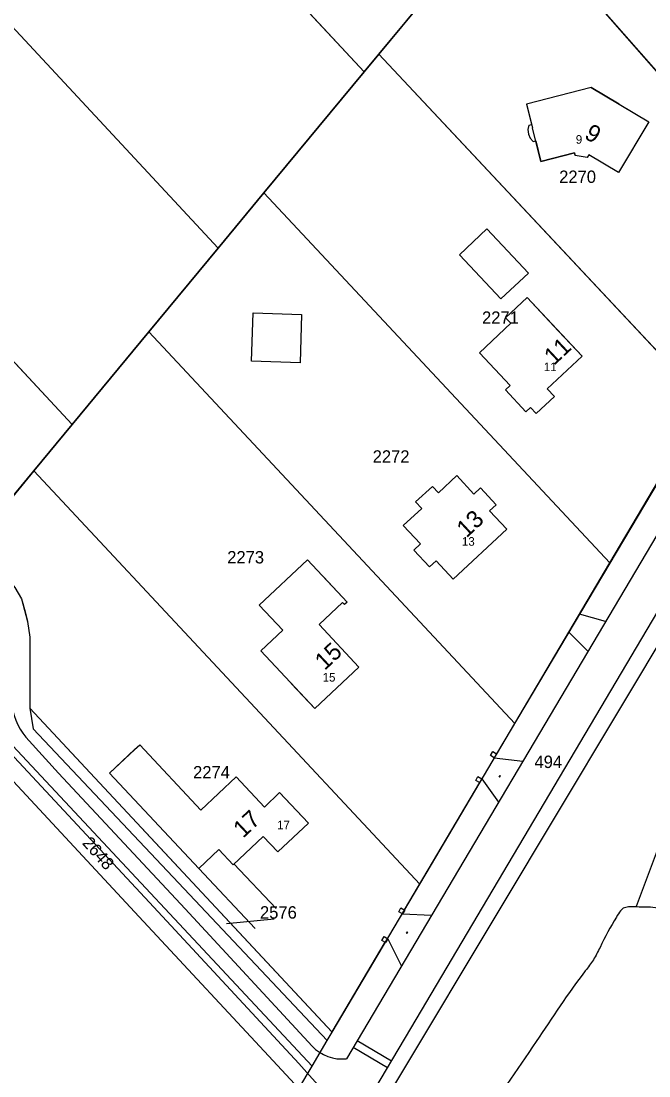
# Model space of a CAD drawing. Extents: x 148816 to 151297, y 399515 to 402500.
# Drawn here: x 149904.9 to 149996.1, y 401337.1 to 401490.4 of the extents above; entities that cross this region are included whole.
import ezdxf

# ---------------------------------------------------------------- set-up
doc = ezdxf.new("R2010")
doc.units = 0
for name, color, linetype in [('B01 Hoofdgebouw  [T] Norm', 7, 'Continuous'), ('B01 hoofgebouw', 7, 'Continuous'), ('G01 perceelsgrens', 7, 'Continuous'), ('G02 sectiegrens', 7, 'Continuous'), ('S02 Open verharding  Norm', 7, 'Continuous'), ('T01 Muur  [D] Gem', 7, 'Continuous'), ('T03 Hek raster  [D] Gem', 7, 'Continuous'), ('T03 Hek raster  [D] Norm', 7, 'Continuous'), ('T04 Haag heg  [D] Gem', 7, 'Continuous'), ('T09 Insteek water  [T] Norm', 7, 'Continuous'), ('V00 Kant verharding algemeen  [D] Norm', 7, 'Continuous'), ('V00 Kant verharding algemeen  [T] Norm', 7, 'Continuous'), ('V00 Kant verharding algemeen secundair  [D] Gem', 7, 'Continuous'), ('V06 Kant onverhard  [D] Norm', 7, 'Continuous'), ('Z01 perceelnummer', 7, 'Continuous'), ('Z02 huisnummer', 7, 'Continuous'), ('Z02 Huisnummer  [Tekst] Norm', 7, 'Continuous')]:
    doc.layers.add(name, color=color, linetype=linetype)

msp = doc.modelspace()

# ---------------------------------------------------------------- linework, layer by layer
at = {"layer": 'B01 Hoofdgebouw  [T] Norm'}
for p, q in [((149987.71, 401480.73), (149978.29, 401478.32)), ((149987.71, 401480.73), (149996.06, 401475.75)), ((149978.29, 401478.32), (149979.04, 401475.36)), ((149978.66, 401475.26), (149978.52, 401474.62)), ((149978.52, 401474.62), (149978.57, 401473.96)), ((149978.66, 401475.26), (149979.04, 401475.36)), ((149996.06, 401475.75), (149991.66, 401468.37)), ((149978.57, 401473.96), (149978.84, 401473.36)), ((149978.84, 401473.36), (149979.28, 401472.86)), ((149979.28, 401472.86), (149979.65, 401472.96)), ((149979.65, 401472.96), (149980.41, 401469.99)), ((149980.41, 401469.99), (149985.27, 401471.23)), ((149985.27, 401471.23), (149985.37, 401470.83)), ((149987.12, 401470.57), (149985.37, 401470.83)), ((149987.34, 401470.93), (149987.12, 401470.57)), ((149991.66, 401468.37), (149987.34, 401470.93)), ((149972.55, 401460.17), (149968.55, 401456.42)), ((149972.55, 401460.17), (149978.57, 401453.76)), ((149968.55, 401456.42), (149974.55, 401450.01)), ((149978.57, 401453.76), (149974.55, 401450.01)), ((149978.41, 401450.18), (149975.26, 401447.26)), ((149978.41, 401450.18), (149986.38, 401441.68)), ((149975.26, 401447.26), (149976.02, 401446.45)), ((149976.02, 401446.45), (149971.45, 401442.15)), ((149971.45, 401442.15), (149975.91, 401437.41)), ((149986.38, 401441.68), (149981.31, 401436.94)), ((149975.91, 401437.41), (149975.24, 401436.79)), ((149975.24, 401436.79), (149978.23, 401433.61)), ((149981.31, 401436.94), (149982.36, 401435.82)), ((149982.36, 401435.82), (149979.72, 401433.35)), ((149978.23, 401433.61), (149978.89, 401434.23)), ((149978.89, 401434.23), (149979.72, 401433.35)), ((149965.5, 401421.82), (149968.17, 401424.32)), ((149968.17, 401424.32), (149970.67, 401421.64)), ((149964.62, 401422.76), (149962.19, 401420.5)), ((149964.62, 401422.76), (149965.5, 401421.82)), ((149970.67, 401421.64), (149971.62, 401422.53)), ((149971.62, 401422.53), (149973.9, 401420.09)), ((149963.08, 401419.56), (149960.4, 401417.06)), ((149962.19, 401420.5), (149963.08, 401419.56)), ((149973.9, 401420.09), (149972.95, 401419.2)), ((149972.95, 401419.2), (149975.43, 401416.54)), ((149960.4, 401417.06), (149962.9, 401414.39)), ((149975.43, 401416.54), (149967.65, 401409.27)), ((149962.9, 401414.39), (149961.95, 401413.5)), ((149961.95, 401413.5), (149964.23, 401411.06)), ((149946.48, 401412.08), (149939.47, 401405.51)), ((149946.48, 401412.08), (149952.23, 401405.95)), ((149964.23, 401411.06), (149965.17, 401411.93)), ((149965.17, 401411.93), (149967.65, 401409.27)), ((149939.47, 401405.51), (149942.89, 401401.86)), ((149951.56, 401405.88), (149948.15, 401402.68)), ((149951.84, 401405.58), (149951.56, 401405.88)), ((149952.23, 401405.95), (149951.84, 401405.58)), ((149948.15, 401402.68), (149953.96, 401396.48)), ((149942.89, 401401.86), (149939.68, 401398.86)), ((149939.68, 401398.86), (149947.54, 401390.46)), ((149953.96, 401396.48), (149947.54, 401390.46)), ((149917.7, 401381.1), (149922.09, 401385.22)), ((149930.98, 401375.72), (149922.09, 401385.22)), ((149930.67, 401367.22), (149917.7, 401381.1)), ((149936.1, 401380.54), (149930.98, 401375.72)), ((149940.21, 401376.16), (149936.1, 401380.54)), ((149940.21, 401376.16), (149942.43, 401378.25)), ((149946.61, 401373.8), (149942.43, 401378.25)), ((149942.16, 401369.63), (149946.61, 401373.8)), ((149935.67, 401367.77), (149940.04, 401371.88)), ((149940.04, 401371.88), (149942.16, 401369.63)), ((149930.67, 401367.22), (149933.6, 401369.97)), ((149933.6, 401369.97), (149935.67, 401367.77)), ((149938.86, 401358.53), (149930.67, 401367.22)), ((149941.91, 401361.4), (149935.79, 401367.89))]:
    msp.add_line(p, q, dxfattribs=at)
msp.add_lwpolyline([(149938.59, 401447.96), (149945.63, 401447.72), (149945.39, 401440.73), (149938.35, 401440.96)], close=True, dxfattribs=at)
at = {"layer": 'B01 hoofgebouw'}
for points in [[(149991.76, 401478.31), (149987.71, 401480.73), (149978.29, 401478.32), (149979.18, 401474.84)], [(149991.76, 401478.31), (149996.06, 401475.75), (149991.66, 401468.37), (149987.34, 401470.93), (149987.12, 401470.57), (149985.37, 401470.83), (149985.27, 401471.23), (149980.41, 401469.99), (149979.18, 401474.84)], [(149975.24, 401436.79), (149975.91, 401437.41), (149971.45, 401442.15), (149976.02, 401446.45), (149975.26, 401447.26), (149978.41, 401450.18), (149982.96, 401445.33)], [(149982.96, 401445.33), (149986.38, 401441.68), (149981.31, 401436.94), (149982.36, 401435.82), (149979.72, 401433.35), (149978.89, 401434.23), (149978.23, 401433.61), (149975.24, 401436.79)], [(149961.95, 401413.5), (149962.9, 401414.39), (149960.4, 401417.06), (149963.08, 401419.56), (149962.19, 401420.5), (149964.62, 401422.76), (149965.5, 401421.82), (149968.17, 401424.32), (149970.67, 401421.64), (149971.62, 401422.53)], [(149971.62, 401422.53), (149973.9, 401420.09), (149972.95, 401419.2), (149975.43, 401416.54), (149967.65, 401409.27), (149965.17, 401411.93), (149964.23, 401411.06), (149961.95, 401413.5)], [(149947.54, 401390.46), (149939.68, 401398.86), (149942.89, 401401.86), (149939.47, 401405.51), (149946.48, 401412.08), (149952.23, 401405.95), (149951.84, 401405.58), (149951.56, 401405.88), (149948.15, 401402.68), (149953.96, 401396.48), (149947.54, 401390.46)], [(149948.81, 401409.59), (149952.23, 401405.95), (149951.84, 401405.58), (149951.56, 401405.88), (149948.15, 401402.68), (149953.96, 401396.48), (149947.54, 401390.46), (149944.12, 401394.11)], [(149943.18, 401377.45), (149946.61, 401373.8), (149942.16, 401369.63), (149940.04, 401371.88), (149935.67, 401367.77), (149933.6, 401369.97), (149930.67, 401367.22), (149917.7, 401381.1), (149921.35, 401384.51)], [(149921.35, 401384.51), (149922.09, 401385.22), (149930.98, 401375.72), (149936.1, 401380.54), (149940.21, 401376.16), (149942.43, 401378.25), (149943.18, 401377.45)]]:
    msp.add_lwpolyline(points, dxfattribs=at)
at = {"layer": 'G01 perceelsgrens'}
for points in [[(149893.88, 401500), (149933.49, 401457.37)], [(149938.91, 401500), (149954.71, 401483)], [(149956.85, 401485.58), (149968.8, 401500)], [(149982.3, 401500), (150000, 401479.87)], [(149861.63, 401486.23), (149912.26, 401431.73)], [(149954.71, 401483), (149956.85, 401485.58)], [(149956.85, 401485.58), (150000, 401439.51)], [(149940.13, 401465.39), (149954.71, 401483)], [(149933.49, 401457.37), (149940.13, 401465.39)], [(149940.13, 401465.39), (149990.43, 401411.66)], [(149923.41, 401445.2), (149933.49, 401457.37)], [(149912.26, 401431.73), (149923.41, 401445.2)], [(149923.41, 401445.2), (149976.62, 401388.31)], [(149906.7, 401425.02), (149912.26, 401431.73)], [(149897.47, 401413.86), (149906.7, 401425.02)], [(149906.7, 401425.02), (149962.8, 401364.95)], [(149897.47, 401413.86), (149897.89, 401413.63), (149899.62, 401412.57), (149901.08, 401411.37), (149901.96, 401410.51), (149902.68, 401409.72), (149903.94, 401408.05), (149904.91, 401406.4), (149905.45, 401404.52), (149905.8, 401403.12), (149906.12, 401400.86), (149906.11, 401390.52)], [(150000, 401404.03), (149974.27, 401361.11)], [(149889.08, 401400.64), (149902.27, 401386.57), (149947.14, 401338.52)], [(149906.11, 401390.52), (149950.06, 401343.46)], [(149906.11, 401390.52), (149906.63, 401387.52)], [(149906.63, 401387.52), (149927.74, 401365.13)], [(149903.69, 401379.94), (149922.64, 401359.55)], [(149927.74, 401365.13), (149949.34, 401342.25)], [(149974.27, 401361.11), (149930.56, 401288.16), (149886.26, 401214.24), (149871.67, 401189.9)], [(149922.64, 401359.55), (149941.47, 401339.26)], [(149941.47, 401339.26), (149945.2, 401335.24)]]:
    msp.add_lwpolyline(points, dxfattribs=at)
at = {"layer": 'G02 sectiegrens'}
for points in [[(149990.43, 401411.66), (150000, 401427.82)], [(149976.62, 401388.31), (149990.43, 401411.66)], [(149962.8, 401364.95), (149963.72, 401366.5), (149976.62, 401388.31)], [(149950.06, 401343.46), (149962.8, 401364.95)], [(149949.34, 401342.25), (149950.06, 401343.46)], [(149947.14, 401338.52), (149949.34, 401342.25)], [(149945.2, 401335.24), (149947.14, 401338.52)]]:
    msp.add_lwpolyline(points, dxfattribs=at)
at = {"layer": 'S02 Open verharding  Norm'}
for p, q in [((149974.35, 401380.53), (149974.47, 401380.73)), ((149974.41, 401380.52), (149974.36, 401380.55)), ((149974.37, 401380.6), (149974.38, 401380.59)), ((149974.4, 401380.5), (149974.52, 401380.7)), ((149974.41, 401380.63), (149974.46, 401380.6)), ((149974.42, 401380.68), (149974.43, 401380.68)), ((149974.43, 401380.56), (149974.45, 401380.55)), ((149974.51, 401380.69), (149974.46, 401380.72)), ((149974.48, 401380.64), (149974.5, 401380.64)), ((149960.87, 401357.82), (149960.99, 401358.02)), ((149960.93, 401357.8), (149960.88, 401357.83)), ((149960.89, 401357.88), (149960.9, 401357.88)), ((149960.92, 401357.79), (149961.04, 401357.99)), ((149960.93, 401357.92), (149960.98, 401357.89)), ((149960.94, 401357.97), (149960.95, 401357.96)), ((149960.95, 401357.85), (149960.97, 401357.84)), ((149961.03, 401357.98), (149960.98, 401358.01)), ((149961, 401357.93), (149961.02, 401357.92))]:
    msp.add_line(p, q, dxfattribs=at)
at = {"layer": 'T01 Muur  [D] Gem'}
for points in [[(149973.4, 401384.21), (149973.96, 401383.87), (149973.62, 401383.31), (149973.07, 401383.65)], [(149971.25, 401380.6), (149971.81, 401380.27), (149971.47, 401379.71), (149970.92, 401380.04)], [(149960.06, 401361.51), (149960.61, 401361.18), (149960.29, 401360.62), (149959.74, 401360.95)], [(149957.6, 401357.35), (149958.16, 401357.02), (149957.83, 401356.47), (149957.27, 401356.79)]]:
    msp.add_lwpolyline(points, close=True, dxfattribs=at)
at = {"layer": 'T03 Hek raster  [D] Gem'}
for p, q in [((149938.91, 401500), (149954.71, 401483)), ((149968.8, 401500), (149956.85, 401485.58)), ((149861.63, 401486.23), (149912.26, 401431.73)), ((149956.85, 401485.58), (149954.71, 401483)), ((150004.26, 401434.95), (149956.85, 401485.58)), ((149954.71, 401483), (149940.13, 401465.39)), ((149940.13, 401465.39), (149933.49, 401457.37)), ((149990.43, 401411.66), (149940.13, 401465.39)), ((149933.49, 401457.37), (149923.41, 401445.2)), ((149923.41, 401445.2), (149912.26, 401431.73)), ((149923.41, 401445.2), (149976.62, 401388.31)), ((149912.26, 401431.73), (149906.7, 401425.02)), ((149906.7, 401425.02), (149897.47, 401413.86)), ((149962.8, 401364.95), (149906.7, 401425.02))]:
    msp.add_line(p, q, dxfattribs=at)
msp.add_lwpolyline([(149885.72, 401508.78), (149893.88, 401500), (149933.49, 401457.37)], dxfattribs=at)
at = {"layer": 'T03 Hek raster  [D] Norm'}
for p, q in [((150004.26, 401434.95), (149973.96, 401383.87)), ((149950.02, 401343.51), (149906.11, 401390.52)), ((149971.47, 401379.71), (149960.52, 401361.24)), ((149957.72, 401356.53), (149950.02, 401343.51))]:
    msp.add_line(p, q, dxfattribs=at)
msp.add_lwpolyline([(149886.22, 401415.38), (149889.87, 401415.65), (149893.89, 401415.38), (149896.27, 401414.51), (149897.47, 401413.86), (149899.62, 401412.57), (149901.96, 401410.51), (149903.94, 401408.05), (149904.91, 401406.4), (149905.8, 401403.12), (149906.12, 401400.86), (149906.11, 401390.52)], dxfattribs=at)
at = {"layer": 'T04 Haag heg  [D] Gem'}
for p, q in [((149982.3, 401500), (150000, 401479.87)), ((149998, 401371.77), (149994.23, 401361.7))]:
    msp.add_line(p, q, dxfattribs=at)
at = {"layer": 'T09 Insteek water  [T] Norm'}
msp.add_spline([(149999.99, 401360.83), (149998.8, 401361.28), (149997.76, 401361.44), (149996.31, 401361.59), (149994.69, 401361.62), (149993.57, 401361.67), (149992.73, 401361.57), (149992.35, 401361.45), (149991.97, 401361.09), (149991.36, 401360.18), (149988.99, 401355.77), (149988.02, 401353.97), (149986.85, 401352.37), (149979.73, 401342.08), (149971.08, 401329.65), (149965.36, 401321.06), (149960.37, 401313.33), (149955.43, 401305.87), (149954.01, 401303.64), (149953.53, 401303.11), (149953.12, 401302.17), (149952.61, 401300.95), (149947.92, 401290.08), (149944.23, 401281.78), (149941.27, 401274.99), (149940.59, 401273.41), (149940.21, 401272.63), (149939.57, 401271.46), (149934.02, 401262.16), (149926.96, 401249.97)], degree=3, dxfattribs=at)
at = {"layer": 'V00 Kant verharding algemeen  [D] Norm'}
for p, q in [((149960.29, 401360.62), (149964.5, 401360.45)), ((149958.16, 401357.02), (149960.13, 401353.06))]:
    msp.add_line(p, q, dxfattribs=at)
at = {"layer": 'V00 Kant verharding algemeen  [T] Norm'}
for p, q in [((150000, 401420.35), (149952.15, 401339.59)), ((149961.49, 401343.97), (150000, 401409.02)), ((149973.62, 401383.31), (149977.77, 401382.83)), ((149971.81, 401380.27), (149974.23, 401376.86)), ((149905.6, 401250), (149961.49, 401343.97))]:
    msp.add_line(p, q, dxfattribs=at)
for points in [[(149947.15, 401341.41), (149928.68, 401361.37), (149910.3, 401381.06), (149906.04, 401385.79)], [(149903.24, 401384.1), (149924.15, 401361.61), (149945.24, 401338.87), (149949.13, 401334.5)]]:
    msp.add_lwpolyline(points, dxfattribs=at)
for centre, radius, start, end in [((149912.51, 401392.19), 9.1, 188.3217, 224.7002), ((149951.47, 401345.49), 5.94, 223.3831, 276.5235)]:
    msp.add_arc(centre, radius, start, end, dxfattribs=at)
at = {"layer": 'V00 Kant verharding algemeen secundair  [D] Gem'}
for p, q in [((149958.11, 401338.28), (149953.12, 401341.24)), ((149953.71, 401342.23), (149958.69, 401339.27))]:
    msp.add_line(p, q, dxfattribs=at)
at = {"layer": 'V06 Kant onverhard  [D] Norm'}
for p, q in [((149989.78, 401403.1), (149986, 401404.17)), ((149987.23, 401398.8), (149984.47, 401401.59))]:
    msp.add_line(p, q, dxfattribs=at)
at = {"layer": 'Z01 perceelnummer'}
msp.add_lwpolyline([(149941.65, 401359.85), (149934.71, 401359.18)], dxfattribs=at)

# ---------------------------------------------------------------- texts
for s, p in [('2270', (149983.05, 401466.85)), ('2271', (149971.84, 401446.38)), ('2272', (149955.95, 401426.2)), ('2273', (149934.81, 401411.56)), ('494', (149979.46, 401381.83)), ('2274', (149929.85, 401380.32)), ('2576', (149939.57, 401359.95))]:
    msp.add_text(s, height=1.8, dxfattribs=at).set_placement(p)
msp.add_text('2648', height=1.8, rotation=311.3959, dxfattribs=at).set_placement((149913.65, 401370.87))
at = {"layer": 'Z02 huisnummer'}
for s, rotation, p in [('9', 329.4096, (149986.56, 401473.43)), ('11', 43.0558, (149982.29, 401440.25)), ('13', 43.0558, (149969.58, 401415.18)), ('15', 43.1367, (149948.98, 401395.93)), ('17', 43.2177, (149937.12, 401371.55))]:
    msp.add_text(s, height=2.5, rotation=rotation, dxfattribs=at).set_placement(p)
at = {"layer": 'Z02 Huisnummer  [Tekst] Norm'}
for s, p in [('9', (149985.47, 401472.55)), ('11', (149980.83, 401439.5)), ('13', (149968.92, 401414.13)), ('15', (149948.68, 401394.39)), ('17', (149942.06, 401372.93))]:
    msp.add_text(s, height=1.25, dxfattribs=at).set_placement(p)

doc.saveas('drawing.dxf')
